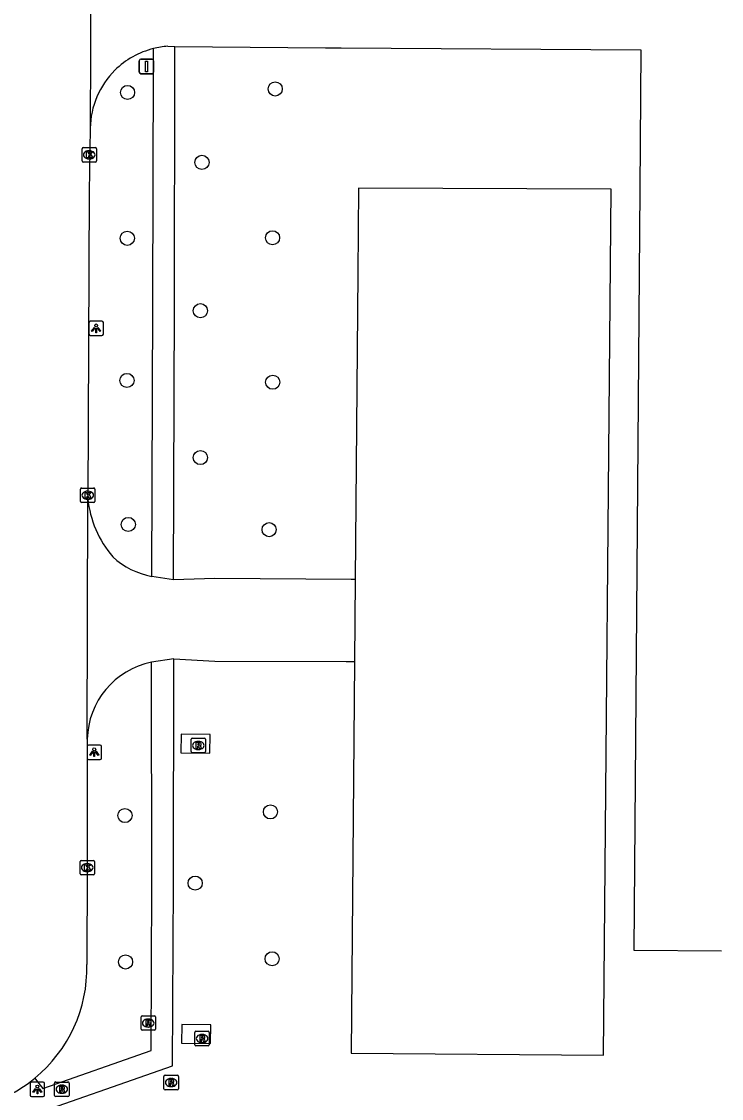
# Model space of a CAD drawing. Extents: x 161477 to 163040, y 383680 to 384868.
# Drawn here: x 162513.1 to 162561.5, y 384187.3 to 384261.8 of the extents above; entities that cross this region are included whole.
import ezdxf

# ---------------------------------------------------------------- set-up
doc = ezdxf.new("R2010")
doc.units = 0
for name, color, linetype in [('IMGEO_Boom', 7, 'Continuous'), ('IMGEO_Kolk', 7, 'Continuous'), ('IMGEO_Lichtpunt', 7, 'Continuous'), ('IMGEO_Pand', 7, 'Continuous'), ('IMGEO_Rijbaan_lokaal_open', 7, 'Continuous'), ('IMGEO_Rioolput', 7, 'Continuous'), ('IMGEO_Verkeersbordpaal', 7, 'Continuous'), ('IMGEO_Voetpad_gesloten', 7, 'Continuous'), ('IMGEO_Voetpad_open', 7, 'Continuous')]:
    doc.layers.add(name, color=color, linetype=linetype)

msp = doc.modelspace()

# ---------------------------------------------------------------- linework, layer by layer
at = {"layer": 'IMGEO_Boom'}
for centre in [(162520.4, 384256.91), (162530.62, 384257.15), (162525.55, 384252.07), (162520.38, 384246.81), (162530.44, 384246.85), (162525.44, 384241.8), (162520.36, 384236.97), (162530.45, 384236.85), (162525.44, 384231.63), (162520.45, 384227), (162530.2, 384226.64), (162520.22, 384206.85), (162530.29, 384207.1), (162525.08, 384202.17), (162520.26, 384196.71), (162530.41, 384196.93)]:
    msp.add_circle(centre, 0.489, dxfattribs=at)
at = {"layer": 'IMGEO_Kolk'}
for p, q in [((162517.247, 384252.164), (162517.247, 384253.016)), ((162517.322, 384253.09), (162518.174, 384253.09)), ((162517.735, 384252.87), (162517.76, 384252.87)), ((162518.248, 384253.016), (162518.248, 384252.164)), ((162518.174, 384252.09), (162517.322, 384252.09)), ((162517.758, 384252.31), (162517.733, 384252.31)), ((162517.143, 384228.598), (162517.143, 384229.45)), ((162517.218, 384229.524), (162518.07, 384229.524)), ((162517.631, 384229.304), (162517.656, 384229.304)), ((162518.144, 384229.45), (162518.144, 384228.598)), ((162518.07, 384228.524), (162517.218, 384228.524)), ((162517.654, 384228.744), (162517.629, 384228.744)), ((162517.109, 384202.819), (162517.109, 384203.671)), ((162517.184, 384203.745), (162518.036, 384203.745)), ((162517.597, 384203.525), (162517.622, 384203.525)), ((162518.11, 384203.671), (162518.11, 384202.819)), ((162517.62, 384202.965), (162517.595, 384202.965)), ((162518.036, 384202.745), (162517.184, 384202.745))]:
    msp.add_line(p, q, dxfattribs=at)
for points in [[(162517.247, 384252.164), (162517.247, 384253.016)], [(162517.322, 384253.09), (162518.174, 384253.09)], [(162517.568, 384252.79), (162517.691, 384252.79), (162517.691, 384252.639), (162517.821, 384252.79), (162517.985, 384252.79), (162517.839, 384252.639), (162517.992, 384252.39), (162517.84, 384252.39), (162517.755, 384252.554), (162517.691, 384252.487), (162517.691, 384252.39), (162517.568, 384252.39), (162517.568, 384252.79)], [(162518.248, 384253.016), (162518.248, 384252.164)], [(162518.174, 384252.09), (162517.322, 384252.09)], [(162517.143, 384228.598), (162517.143, 384229.45)], [(162517.218, 384229.524), (162518.07, 384229.524)], [(162517.464, 384229.224), (162517.587, 384229.224), (162517.587, 384229.073), (162517.717, 384229.224), (162517.881, 384229.224), (162517.735, 384229.073), (162517.888, 384228.824), (162517.736, 384228.824), (162517.651, 384228.988), (162517.587, 384228.921), (162517.587, 384228.824), (162517.464, 384228.824), (162517.464, 384229.224)], [(162518.144, 384229.45), (162518.144, 384228.598)], [(162518.07, 384228.524), (162517.218, 384228.524)], [(162517.109, 384202.819), (162517.109, 384203.671)], [(162517.184, 384203.745), (162518.036, 384203.745)], [(162518.11, 384203.671), (162518.11, 384202.819)], [(162517.43, 384203.445), (162517.553, 384203.445), (162517.553, 384203.294), (162517.683, 384203.445), (162517.847, 384203.445), (162517.701, 384203.294), (162517.854, 384203.045), (162517.702, 384203.045), (162517.617, 384203.209), (162517.553, 384203.142), (162517.553, 384203.045), (162517.43, 384203.045), (162517.43, 384203.445)], [(162518.036, 384202.745), (162517.184, 384202.745)]]:
    msp.add_lwpolyline(points, dxfattribs=at)
for centre, start, end in [((162517.324, 384253.014), 91.55205, 178.44795), ((162517.324, 384253.014), 91.55205, 178.44795), ((162518.172, 384253.014), 1.55205, 88.44795), ((162518.172, 384253.014), 1.55205, 88.44795), ((162517.324, 384252.166), 181.55205, 268.44795), ((162517.324, 384252.166), 181.55205, 268.44795), ((162518.172, 384252.166), 271.55205, 358.44795), ((162518.172, 384252.166), 271.55205, 358.44795), ((162517.22, 384229.448), 91.55205, 178.44795), ((162517.22, 384229.448), 91.55205, 178.44795), ((162518.068, 384229.448), 1.55205, 88.44795), ((162518.068, 384229.448), 1.55205, 88.44795), ((162517.22, 384228.6), 181.55205, 268.44795), ((162517.22, 384228.6), 181.55205, 268.44795), ((162518.068, 384228.6), 271.55205, 358.44795), ((162518.068, 384228.6), 271.55205, 358.44795), ((162517.186, 384203.669), 91.55205, 178.44795), ((162517.186, 384203.669), 91.55205, 178.44795), ((162518.034, 384203.669), 1.55205, 88.44795), ((162518.034, 384203.669), 1.55205, 88.44795), ((162517.186, 384202.821), 181.55205, 268.44795), ((162517.186, 384202.821), 181.55205, 268.44795), ((162518.034, 384202.821), 271.55205, 358.44795), ((162518.034, 384202.821), 271.55205, 358.44795)]:
    msp.add_arc(centre, 0.0765, start, end, dxfattribs=at)
for centre, major_axis, ratio, start_param, end_param in [((162517.734, 384252.59), (-0.387, 0.002), 0.722429, 4.712389, 7.853982), ((162517.759, 384252.59), (-0.39, 0.002), 0.717154, 1.570796, 4.712389), ((162517.63, 384229.024), (-0.387, 0.002), 0.722429, 4.712389, 7.853982), ((162517.655, 384229.024), (-0.39, 0.002), 0.717154, 1.570796, 4.712389), ((162517.596, 384203.245), (-0.387, 0.002), 0.722429, 4.712389, 7.853982), ((162517.621, 384203.245), (-0.39, 0.002), 0.717154, 1.570796, 4.712389)]:
    msp.add_ellipse(centre, major_axis=major_axis, ratio=ratio, start_param=start_param, end_param=end_param, dxfattribs=at)
at = {"layer": 'IMGEO_Lichtpunt'}
for p, q in [((162517.727, 384240.983), (162517.727, 384240.176)), ((162517.727, 384240.983), (162517.727, 384240.176)), ((162518.629, 384241.078), (162517.821, 384241.078)), ((162518.629, 384241.078), (162517.821, 384241.078)), ((162518.723, 384240.176), (162518.723, 384240.983)), ((162518.723, 384240.176), (162518.723, 384240.983)), ((162517.821, 384240.082), (162518.629, 384240.082)), ((162517.821, 384240.082), (162518.629, 384240.082)), ((162518.499, 384211.728), (162517.691, 384211.728)), ((162518.499, 384211.728), (162517.691, 384211.728)), ((162517.597, 384211.633), (162517.597, 384210.826)), ((162517.597, 384211.633), (162517.597, 384210.826)), ((162518.593, 384210.826), (162518.593, 384211.633)), ((162518.593, 384210.826), (162518.593, 384211.633)), ((162517.691, 384210.732), (162518.499, 384210.732)), ((162517.691, 384210.732), (162518.499, 384210.732)), ((162513.657, 384188.293), (162513.657, 384187.486)), ((162513.657, 384188.293), (162513.657, 384187.486)), ((162514.559, 384188.388), (162513.751, 384188.388)), ((162514.559, 384188.388), (162513.751, 384188.388)), ((162514.653, 384187.486), (162514.653, 384188.293)), ((162514.653, 384187.486), (162514.653, 384188.293)), ((162513.751, 384187.392), (162514.559, 384187.392)), ((162513.751, 384187.392), (162514.559, 384187.392))]:
    msp.add_line(p, q, dxfattribs=at)
for points in [[(162518.101, 384240.647), (162518.14, 384240.619), (162517.952, 384240.357), (162517.914, 384240.384), (162518.101, 384240.647)], [(162518.203, 384240.599), (162518.25, 384240.599), (162518.25, 384240.277), (162518.203, 384240.277), (162518.203, 384240.599)], [(162518.313, 384240.619), (162518.351, 384240.646), (162518.538, 384240.384), (162518.499, 384240.356), (162518.313, 384240.619)], [(162517.971, 384211.297), (162518.01, 384211.269), (162517.822, 384211.007), (162517.784, 384211.034), (162517.971, 384211.297)], [(162518.073, 384211.249), (162518.12, 384211.249), (162518.12, 384210.927), (162518.073, 384210.927), (162518.073, 384211.249)], [(162518.183, 384211.269), (162518.221, 384211.296), (162518.408, 384211.034), (162518.369, 384211.006), (162518.183, 384211.269)], [(162514.031, 384187.957), (162514.07, 384187.929), (162513.882, 384187.667), (162513.844, 384187.694), (162514.031, 384187.957)], [(162514.133, 384187.909), (162514.18, 384187.909), (162514.18, 384187.587), (162514.133, 384187.587), (162514.133, 384187.909)], [(162514.243, 384187.929), (162514.281, 384187.956), (162514.468, 384187.694), (162514.429, 384187.666), (162514.243, 384187.929)]]:
    msp.add_lwpolyline(points, dxfattribs=at)
for centre in [(162518.226, 384240.781), (162518.096, 384211.431), (162514.156, 384188.091)]:
    msp.add_circle(centre, 0.0994, dxfattribs=at)
for centre, start, end in [((162517.821, 384240.983), 90, 180), ((162517.821, 384240.983), 90, 180), ((162518.629, 384240.983), 0, 90), ((162518.629, 384240.983), 0, 90), ((162517.821, 384240.176), 180, 270), ((162517.821, 384240.176), 180, 270), ((162518.629, 384240.176), 270, 0), ((162518.629, 384240.176), 270, 360), ((162517.691, 384211.633), 90, 180), ((162517.691, 384211.633), 90, 180), ((162518.499, 384211.633), 0, 90), ((162518.499, 384211.633), 0, 90), ((162517.691, 384210.826), 180, 270), ((162517.691, 384210.826), 180, 270), ((162518.499, 384210.826), 270, 0), ((162518.499, 384210.826), 270, 360), ((162513.751, 384188.293), 90, 180), ((162513.751, 384188.293), 90, 180), ((162514.559, 384188.293), 0, 90), ((162514.559, 384188.293), 0, 90), ((162513.751, 384187.486), 180, 270), ((162513.751, 384187.486), 180, 270), ((162514.559, 384187.486), 270, 0), ((162514.559, 384187.486), 270, 360)]:
    msp.add_arc(centre, 0.0946, start, end, dxfattribs=at)
at = {"layer": 'IMGEO_Pand'}
for points in [[(162536.115, 384217.507), (162535.881, 384190.406), (162553.358, 384190.255), (162553.876, 384250.204), (162536.399, 384250.287), (162536.348, 384244.371), (162536.164, 384223.185)], [(162536.164, 384223.185), (162536.115, 384217.507)]]:
    msp.add_lwpolyline(points, dxfattribs=at)
at = {"layer": 'IMGEO_Rijbaan_lokaal_open'}
for points in [[(162517.892, 384270.515), (162517.817, 384254.432)], [(162523.179, 384260.104), (162523.669, 384260.1)], [(162523.669, 384260.1), (162534.106, 384260.002), (162535.184, 384259.992), (162555.935, 384259.853), (162555.862, 384250.189), (162555.461, 384197.534), (162561.53, 384197.485)], [(162517.817, 384254.432), (162517.736, 384250), (162517.643, 384228.801)], [(162517.609, 384212.133), (162517.643, 384228.801)], [(162523.585, 384223.157), (162522.08, 384223.402)], [(162536.164, 384223.185), (162535.869, 384223.188), (162526.453, 384223.268), (162523.585, 384223.157)], [(162523.593, 384217.697), (162522.067, 384217.462)], [(162523.593, 384217.697), (162526.432, 384217.54), (162535.542, 384217.509), (162536.115, 384217.507)], [(162517.609, 384212.133), (162517.609, 384212.072), (162517.608, 384211.607), (162517.61, 384203.246), (162517.584, 384196.527)]]:
    msp.add_lwpolyline(points, dxfattribs=at)
for centre, radius, start, end in [((162523.577, 384254.364), 5.752, 103.92926, 134.76584), ((162523.569, 384254.474), 5.644, 93.95861, 104.11778), ((162523.584, 384254.349), 5.768, 134.71552, 179.18034), ((162525.03, 384229.582), 7.428, 186.03807, 220.41053), ((162523.077, 384228.744), 5.434, 227.04052, 259.42357), ((162523.148, 384212.029), 5.54, 101.24906, 178.92229), ((162507.705, 384196.3), 9.882, 309.36196, 1.3152), ((162507.695, 384196.274), 9.867, 284.11166, 309.50289)]:
    msp.add_arc(centre, radius, start, end, dxfattribs=at)
at = {"layer": 'IMGEO_Rioolput'}
for p, q in [((162524.799, 384211.274), (162524.799, 384212.126)), ((162524.874, 384212.2), (162525.726, 384212.2)), ((162525.287, 384211.98), (162525.312, 384211.98)), ((162525.8, 384212.126), (162525.8, 384211.274)), ((162525.726, 384211.2), (162524.874, 384211.2)), ((162525.31, 384211.42), (162525.285, 384211.42)), ((162521.331, 384192.054), (162521.331, 384192.906)), ((162521.406, 384192.98), (162522.258, 384192.98)), ((162521.819, 384192.76), (162521.844, 384192.76)), ((162522.332, 384192.906), (162522.332, 384192.054)), ((162522.258, 384191.98), (162521.406, 384191.98)), ((162521.842, 384192.2), (162521.817, 384192.2)), ((162525.059, 384190.984), (162525.059, 384191.836)), ((162525.134, 384191.91), (162525.986, 384191.91)), ((162525.547, 384191.69), (162525.572, 384191.69)), ((162526.06, 384191.836), (162526.06, 384190.984)), ((162525.986, 384190.91), (162525.134, 384190.91)), ((162525.57, 384191.13), (162525.545, 384191.13)), ((162522.918, 384187.936), (162522.918, 384188.788)), ((162522.993, 384188.862), (162523.845, 384188.862)), ((162523.406, 384188.642), (162523.431, 384188.642)), ((162523.919, 384188.788), (162523.919, 384187.936)), ((162515.349, 384187.474), (162515.349, 384188.326)), ((162515.424, 384188.4), (162516.276, 384188.4)), ((162515.837, 384188.18), (162515.862, 384188.18)), ((162516.35, 384188.326), (162516.35, 384187.474)), ((162523.845, 384187.862), (162522.993, 384187.862)), ((162523.429, 384188.082), (162523.404, 384188.082)), ((162516.276, 384187.4), (162515.424, 384187.4)), ((162515.86, 384187.62), (162515.835, 384187.62))]:
    msp.add_line(p, q, dxfattribs=at)
for points in [[(162524.799, 384211.274), (162524.799, 384212.126)], [(162524.874, 384212.2), (162525.726, 384212.2)], [(162525.388, 384211.898), (162525.136, 384211.9), (162525.136, 384211.5)], [(162525.314, 384211.819), (162525.26, 384211.819), (162525.26, 384211.738)], [(162525.26, 384211.738), (162525.312, 384211.738)], [(162525.8, 384212.126), (162525.8, 384211.274)], [(162525.726, 384211.2), (162524.874, 384211.2)], [(162525.136, 384211.5), (162525.26, 384211.5), (162525.26, 384211.662), (162525.271, 384211.662)], [(162525.318, 384211.633), (162525.389, 384211.5), (162525.529, 384211.5), (162525.464, 384211.626)], [(162521.331, 384192.054), (162521.331, 384192.906)], [(162521.406, 384192.98), (162522.258, 384192.98)], [(162521.92, 384192.678), (162521.668, 384192.68), (162521.668, 384192.28)], [(162521.668, 384192.28), (162521.792, 384192.28), (162521.792, 384192.442), (162521.803, 384192.442)], [(162521.846, 384192.599), (162521.792, 384192.599), (162521.792, 384192.518)], [(162521.792, 384192.518), (162521.844, 384192.518)], [(162521.85, 384192.413), (162521.921, 384192.28), (162522.061, 384192.28), (162521.996, 384192.406)], [(162522.332, 384192.906), (162522.332, 384192.054)], [(162522.258, 384191.98), (162521.406, 384191.98)], [(162525.059, 384190.984), (162525.059, 384191.836)], [(162525.134, 384191.91), (162525.986, 384191.91)], [(162525.648, 384191.608), (162525.396, 384191.61), (162525.396, 384191.21)], [(162526.06, 384191.836), (162526.06, 384190.984)], [(162525.986, 384190.91), (162525.134, 384190.91)], [(162525.396, 384191.21), (162525.52, 384191.21), (162525.52, 384191.372), (162525.531, 384191.372)], [(162525.574, 384191.529), (162525.52, 384191.529), (162525.52, 384191.448)], [(162525.52, 384191.448), (162525.572, 384191.448)], [(162525.578, 384191.343), (162525.649, 384191.21), (162525.789, 384191.21), (162525.724, 384191.336)], [(162522.918, 384187.936), (162522.918, 384188.788)], [(162522.993, 384188.862), (162523.845, 384188.862)], [(162523.919, 384188.788), (162523.919, 384187.936)], [(162515.349, 384187.474), (162515.349, 384188.326)], [(162515.424, 384188.4), (162516.276, 384188.4)], [(162515.938, 384188.098), (162515.686, 384188.1), (162515.686, 384187.7)], [(162515.686, 384187.7), (162515.81, 384187.7), (162515.81, 384187.862), (162515.821, 384187.862)], [(162515.864, 384188.019), (162515.81, 384188.019), (162515.81, 384187.938)], [(162515.81, 384187.938), (162515.862, 384187.938)], [(162516.35, 384188.326), (162516.35, 384187.474)], [(162523.845, 384187.862), (162522.993, 384187.862)], [(162523.507, 384188.56), (162523.255, 384188.562), (162523.255, 384188.162)], [(162523.255, 384188.162), (162523.379, 384188.162), (162523.379, 384188.324), (162523.39, 384188.324)], [(162523.433, 384188.481), (162523.379, 384188.481), (162523.379, 384188.4)], [(162523.379, 384188.4), (162523.431, 384188.4)], [(162523.437, 384188.295), (162523.508, 384188.162), (162523.648, 384188.162), (162523.583, 384188.288)], [(162516.276, 384187.4), (162515.424, 384187.4)], [(162515.868, 384187.833), (162515.939, 384187.7), (162516.079, 384187.7), (162516.014, 384187.826)]]:
    msp.add_lwpolyline(points, dxfattribs=at)
for centre, radius, start, end in [((162524.876, 384212.124), 0.0765, 91.55205, 178.44795), ((162524.876, 384212.124), 0.0765, 91.55205, 178.44795), ((162525.296, 384211.927), 0.19, 274.7715, 282.96867), ((162525.32, 384211.723), 0.0964, 77.00612, 93.18647), ((162525.334, 384211.78), 0.0378, 276.66336, 79.67722), ((162525.387, 384211.788), 0.109, 350.36119, 89.41601), ((162525.385, 384211.788), 0.112, 277.58423, 350.98172), ((162525.724, 384212.124), 0.0765, 1.55205, 88.44795), ((162525.724, 384212.124), 0.0765, 1.55205, 88.44795), ((162524.876, 384211.276), 0.0765, 181.55205, 268.44795), ((162524.876, 384211.276), 0.0765, 181.55205, 268.44795), ((162525.27, 384211.609), 0.0533, 26.02933, 88.69889), ((162525.369, 384211.573), 0.108, 29.51342, 73.79051), ((162525.724, 384211.276), 0.0765, 271.55205, 358.44795), ((162525.724, 384211.276), 0.0765, 271.55205, 358.44795), ((162521.408, 384192.904), 0.0765, 91.55205, 178.44795), ((162521.408, 384192.904), 0.0765, 91.55205, 178.44795), ((162521.802, 384192.389), 0.0533, 26.02933, 88.69889), ((162521.828, 384192.707), 0.19, 274.7715, 282.96867), ((162521.852, 384192.503), 0.0964, 77.00612, 93.18647), ((162521.866, 384192.56), 0.0378, 276.66336, 79.67722), ((162521.919, 384192.568), 0.109, 350.36119, 89.41601), ((162521.917, 384192.568), 0.112, 277.58423, 350.98172), ((162521.901, 384192.353), 0.108, 29.51342, 73.79051), ((162522.256, 384192.904), 0.0765, 1.55205, 88.44795), ((162522.256, 384192.904), 0.0765, 1.55205, 88.44795), ((162521.408, 384192.056), 0.0765, 181.55205, 268.44795), ((162521.408, 384192.056), 0.0765, 181.55205, 268.44795), ((162522.256, 384192.056), 0.0765, 271.55205, 358.44795), ((162522.256, 384192.056), 0.0765, 271.55205, 358.44795), ((162525.136, 384191.834), 0.0765, 91.55205, 178.44795), ((162525.136, 384191.834), 0.0765, 91.55205, 178.44795), ((162525.647, 384191.498), 0.109, 350.36119, 89.41601), ((162525.984, 384191.834), 0.0765, 1.55205, 88.44795), ((162525.984, 384191.834), 0.0765, 1.55205, 88.44795), ((162525.136, 384190.986), 0.0765, 181.55205, 268.44795), ((162525.136, 384190.986), 0.0765, 181.55205, 268.44795), ((162525.53, 384191.319), 0.0533, 26.02933, 88.69889), ((162525.556, 384191.637), 0.19, 274.7715, 282.96867), ((162525.58, 384191.433), 0.0964, 77.00612, 93.18647), ((162525.594, 384191.49), 0.0378, 276.66336, 79.67722), ((162525.645, 384191.498), 0.112, 277.58423, 350.98172), ((162525.629, 384191.283), 0.108, 29.51342, 73.79051), ((162525.984, 384190.986), 0.0765, 271.55205, 358.44795), ((162525.984, 384190.986), 0.0765, 271.55205, 358.44795), ((162522.995, 384188.786), 0.0765, 91.55205, 178.44795), ((162522.995, 384188.786), 0.0765, 91.55205, 178.44795), ((162523.843, 384188.786), 0.0765, 1.55205, 88.44795), ((162523.843, 384188.786), 0.0765, 1.55205, 88.44795), ((162515.426, 384188.324), 0.0765, 91.55205, 178.44795), ((162515.426, 384188.324), 0.0765, 91.55205, 178.44795), ((162515.82, 384187.809), 0.0533, 26.02933, 88.69889), ((162515.846, 384188.127), 0.19, 274.7715, 282.96867), ((162515.87, 384187.923), 0.0964, 77.00612, 93.18647), ((162515.884, 384187.98), 0.0378, 276.66336, 79.67722), ((162515.937, 384187.988), 0.109, 350.36119, 89.41601), ((162515.935, 384187.988), 0.112, 277.58423, 350.98172), ((162515.919, 384187.773), 0.108, 29.51342, 73.79051), ((162516.274, 384188.324), 0.0765, 1.55205, 88.44795), ((162516.274, 384188.324), 0.0765, 1.55205, 88.44795), ((162522.995, 384187.938), 0.0765, 181.55205, 268.44795), ((162522.995, 384187.938), 0.0765, 181.55205, 268.44795), ((162523.389, 384188.271), 0.0533, 26.02933, 88.69889), ((162523.415, 384188.589), 0.19, 274.7715, 282.96867), ((162523.439, 384188.385), 0.0964, 77.00612, 93.18647), ((162523.453, 384188.442), 0.0378, 276.66336, 79.67722), ((162523.506, 384188.45), 0.109, 350.36119, 89.41601), ((162523.504, 384188.45), 0.112, 277.58423, 350.98172), ((162523.488, 384188.235), 0.108, 29.51342, 73.79051), ((162523.843, 384187.938), 0.0765, 271.55205, 358.44795), ((162523.843, 384187.938), 0.0765, 271.55205, 358.44795), ((162515.426, 384187.476), 0.0765, 181.55205, 268.44795), ((162515.426, 384187.476), 0.0765, 181.55205, 268.44795), ((162516.274, 384187.476), 0.0765, 271.55205, 358.44795), ((162516.274, 384187.476), 0.0765, 271.55205, 358.44795)]:
    msp.add_arc(centre, radius, start, end, dxfattribs=at)
for centre, major_axis, ratio, start_param, end_param in [((162525.286, 384211.7), (-0.387, 0.002), 0.722429, 4.712389, 7.853982), ((162525.311, 384211.7), (-0.39, 0.002), 0.717154, 1.570796, 4.712389), ((162521.818, 384192.48), (-0.387, 0.002), 0.722429, 4.712389, 7.853982), ((162521.843, 384192.48), (-0.39, 0.002), 0.717154, 1.570796, 4.712389), ((162525.546, 384191.41), (-0.387, 0.002), 0.722429, 4.712389, 7.853982), ((162525.571, 384191.41), (-0.39, 0.002), 0.717154, 1.570796, 4.712389), ((162523.405, 384188.362), (-0.387, 0.002), 0.722429, 4.712389, 7.853982), ((162523.43, 384188.362), (-0.39, 0.002), 0.717154, 1.570796, 4.712389), ((162515.836, 384187.9), (-0.387, 0.002), 0.722429, 4.712389, 7.853982), ((162515.861, 384187.9), (-0.39, 0.002), 0.717154, 1.570796, 4.712389)]:
    msp.add_ellipse(centre, major_axis=major_axis, ratio=ratio, start_param=start_param, end_param=end_param, dxfattribs=at)
at = {"layer": 'IMGEO_Verkeersbordpaal'}
for p, q in [((162521.215, 384258.309), (162521.215, 384259.109)), ((162521.215, 384259.109), (162521.215, 384258.309)), ((162521.315, 384259.209), (162522.105, 384259.209)), ((162522.105, 384259.209), (162521.315, 384259.209)), ((162522.205, 384259.109), (162522.205, 384258.309)), ((162522.205, 384258.309), (162522.205, 384259.109)), ((162522.105, 384258.209), (162521.315, 384258.209)), ((162521.315, 384258.209), (162522.105, 384258.209))]:
    msp.add_line(p, q, dxfattribs=at)
msp.add_lwpolyline([(162521.635, 384259.084), (162521.785, 384259.084), (162521.785, 384258.334), (162521.635, 384258.334), (162521.635, 384259.084)], dxfattribs=at)
for centre, start, end in [((162521.315, 384259.109), 90, 180), ((162521.315, 384259.109), 90, 180), ((162522.105, 384259.109), 0, 90), ((162522.105, 384259.109), 360, 90), ((162521.315, 384258.309), 180, 270), ((162521.315, 384258.309), 180, 270), ((162522.105, 384258.309), 270, 0), ((162522.105, 384258.309), 270, 0)]:
    msp.add_arc(centre, 0.1, start, end, dxfattribs=at)
at = {"layer": 'IMGEO_Voetpad_gesloten'}
for points in [[(162526.112, 384212.452), (162524.108, 384212.48), (162524.09, 384211.2), (162526.094, 384211.172), (162526.112, 384212.452)], [(162526.157, 384192.347), (162524.148, 384192.375), (162524.13, 384191.095), (162526.139, 384191.067), (162526.157, 384192.347)]]:
    msp.add_lwpolyline(points, dxfattribs=at)
at = {"layer": 'IMGEO_Voetpad_open'}
for points in [[(162522.08, 384223.402), (162522.158, 384242.244), (162522.19, 384259.039), (162522.192, 384259.947)], [(162523.585, 384223.157), (162523.643, 384242.198), (162523.667, 384258.814), (162523.669, 384260.1)], [(162510.113, 384184.94), (162510.422, 384185.025), (162511.496, 384185.319), (162512.83, 384185.778), (162523.511, 384189.524), (162523.575, 384202.119), (162523.593, 384217.697)], [(162513.972, 384188.66), (162514.172, 384188.406), (162514.524, 384187.958), (162522.029, 384190.584), (162522.09, 384202.029), (162522.067, 384217.462)]]:
    msp.add_lwpolyline(points, dxfattribs=at)

doc.saveas('drawing.dxf')
